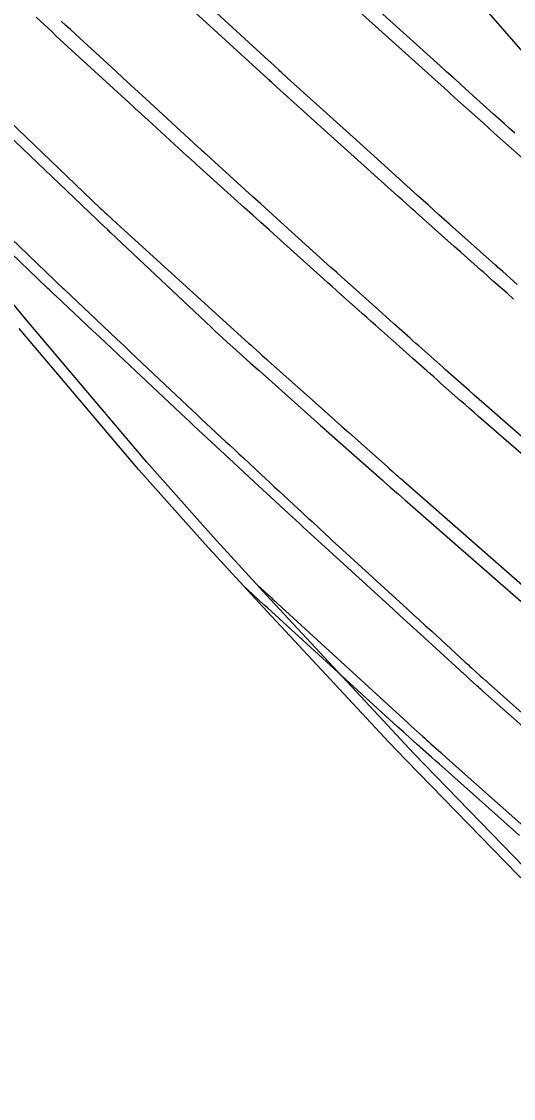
# Model space of a CAD drawing. Extents: x 954385 to 988206, y 1868364 to 1924553.
# Drawn here: x 955374.79 to 955392.42, y 1923299.12 to 1923337.66 of the extents above; entities that cross this region are included whole.
import ezdxf

# ---------------------------------------------------------------- set-up
doc = ezdxf.new("R2010")
doc.units = 0
for name, color, linetype in [('16', 7, 'Continuous'), ('23', 7, 'Continuous'), ('24', 7, 'Continuous'), ('6', 7, 'Continuous'), ('7', 7, 'Continuous'), ('Default', 7, 'Continuous')]:
    doc.layers.add(name, color=color, linetype=linetype)

msp = doc.modelspace()

# ---------------------------------------------------------------- linework, layer by layer
at = {"layer": '16'}
for points in [[(955392.426, 1923327.728), (955392.188, 1923327.939), (955391.707, 1923328.363), (955391.589, 1923328.466), (955391.472, 1923328.57), (955391.354, 1923328.674), (955391.237, 1923328.779), (955390.768, 1923329.195), (955390.533, 1923329.404), (955390.298, 1923329.612), (955388.935, 1923330.823), (955388.88, 1923330.872), (955388.825, 1923330.921), (955388.769, 1923330.971), (955388.714, 1923331.02), (955388.439, 1923331.268), (955388.273, 1923331.417), (955383.954, 1923335.304), (955383.933, 1923335.323), (955383.747, 1923335.491), (955383.716, 1923335.519), (955383.685, 1923335.548), (955383.653, 1923335.577), (955383.622, 1923335.605), (955379.759, 1923339.138)], [(955393.144, 1923332.415), (955392.136, 1923333.31), (955391.933, 1923333.49), (955391.731, 1923333.67), (955391.529, 1923333.851), (955391.328, 1923334.032), (955390.522, 1923334.755), (955390.32, 1923334.936), (955390.119, 1923335.117), (955389.918, 1923335.298), (955389.716, 1923335.479), (955386.894, 1923338.019)], [(955393.503, 1923321.492), (955391.166, 1923323.528), (955391.005, 1923323.669), (955390.844, 1923323.81), (955390.683, 1923323.951), (955390.523, 1923324.092), (955389.807, 1923324.724), (955389.684, 1923324.833), (955389.56, 1923324.941), (955389.437, 1923325.05), (955389.314, 1923325.159), (955388.822, 1923325.594), (955388.699, 1923325.703), (955388.576, 1923325.812), (955388.453, 1923325.92), (955388.33, 1923326.03), (955387.474, 1923326.79), (955387.318, 1923326.928), (955387.163, 1923327.066), (955387.007, 1923327.204), (955386.851, 1923327.343), (955386.229, 1923327.896), (955386.074, 1923328.034), (955385.919, 1923328.173), (955385.764, 1923328.312), (955385.609, 1923328.451), (955383.953, 1923329.943), (955383.661, 1923330.206), (955383.368, 1923330.47), (955383.075, 1923330.733), (955382.783, 1923330.997), (955381.063, 1923332.544), (955381.026, 1923332.577), (955380.989, 1923332.611), (955380.878, 1923332.712), (955380.774, 1923332.806), (955380.745, 1923332.833), (955380.73, 1923332.847), (955379.329, 1923334.128), (955379.091, 1923334.346), (955378.853, 1923334.564), (955378.615, 1923334.782), (955378.376, 1923335), (955376.453, 1923336.761), (955376.31, 1923336.892), (955376.168, 1923337.023), (955376.025, 1923337.155), (955375.883, 1923337.287), (955375.314, 1923337.814)], [(955374.025, 1923333.881), (955377.477, 1923330.588), (955377.609, 1923330.462), (955377.856, 1923330.226), (955377.886, 1923330.197), (955377.917, 1923330.168), (955377.947, 1923330.139), (955377.978, 1923330.11), (955378.177, 1923329.922), (955378.183, 1923329.916), (955381.581, 1923326.724), (955381.722, 1923326.592), (955381.864, 1923326.461), (955382.007, 1923326.331), (955382.15, 1923326.201), (955382.725, 1923325.683), (955382.869, 1923325.554), (955383.013, 1923325.424), (955383.157, 1923325.296), (955383.301, 1923325.167), (955385.508, 1923323.205), (955385.576, 1923323.144), (955385.662, 1923323.068), (955385.696, 1923323.037), (955385.713, 1923323.022), (955387.721, 1923321.249), (955387.791, 1923321.187), (955387.909, 1923321.083), (955387.932, 1923321.062), (955387.956, 1923321.042), (955387.979, 1923321.021), (955388.003, 1923321), (955388.299, 1923320.743), (955388.413, 1923320.643), (955388.527, 1923320.543), (955392.792, 1923316.823)], [(955393.874, 1923311.438), (955391.324, 1923313.7), (955391.271, 1923313.747), (955391.217, 1923313.794), (955391.164, 1923313.842), (955391.111, 1923313.89), (955390.823, 1923314.15), (955390.733, 1923314.231), (955390.614, 1923314.338), (955390.584, 1923314.365), (955390.555, 1923314.392), (955390.525, 1923314.419), (955390.495, 1923314.446), (955389.084, 1923315.733), (955388.838, 1923315.957), (955388.593, 1923316.18), (955388.348, 1923316.404), (955388.103, 1923316.627), (955385.929, 1923318.607), (955385.797, 1923318.727), (955385.666, 1923318.847), (955385.535, 1923318.968), (955385.404, 1923319.088), (955384.881, 1923319.571), (955384.75, 1923319.692), (955384.619, 1923319.812), (955384.488, 1923319.933), (955384.357, 1923320.054), (955383.726, 1923320.635), (955383.578, 1923320.772), (955383.429, 1923320.909), (955383.281, 1923321.047), (955383.132, 1923321.184), (955382.386, 1923321.877), (955382.229, 1923322.024), (955382.071, 1923322.17), (955381.913, 1923322.316), (955381.756, 1923322.463), (955381.125, 1923323.048), (955380.967, 1923323.194), (955380.81, 1923323.341), (955380.653, 1923323.488), (955380.496, 1923323.635), (955378.249, 1923325.746), (955378.023, 1923325.959), (955377.797, 1923326.172), (955377.57, 1923326.384), (955377.344, 1923326.597), (955376.029, 1923327.832), (955376.008, 1923327.852), (955375.986, 1923327.873), (955375.964, 1923327.893), (955375.942, 1923327.914), (955375.79, 1923328.058), (955375.734, 1923328.111), (955375.701, 1923328.143), (955372.505, 1923331.193)], [(955434.566, 1923269.532), (955427.026, 1923276.115), (955419.36, 1923282.565), (955416.875, 1923284.631), (955412.15, 1923288.602), (955411.797, 1923288.897), (955411.387, 1923289.24), (955406.788, 1923293.242), (955403.567, 1923296.344), (955402.028, 1923297.845), (955397.327, 1923302.509), (955396.099, 1923303.811), (955392.576, 1923307.124), (955388.578, 1923311.227), (955387.953, 1923311.866), (955383.437, 1923316.711), (955381.374, 1923318.952), (955378.994, 1923321.623), (955374.705, 1923326.677)], [(955392.64, 1923308.532), (955389.757, 1923311.09), (955389.619, 1923311.213), (955389.481, 1923311.335), (955389.087, 1923311.685), (955389.067, 1923311.703), (955389.047, 1923311.72), (955388.969, 1923311.791), (955388.549, 1923312.17), (955388.476, 1923312.236), (955388.402, 1923312.302), (955388.329, 1923312.369), (955388.256, 1923312.435), (955383.604, 1923316.677), (955383.521, 1923316.752), (955383.489, 1923316.781), (955383.479, 1923316.79), (955382.712, 1923317.498)]]:
    msp.add_lwpolyline(points, dxfattribs=at)
at = {"layer": '23'}
msp.add_lwpolyline([(955453.831, 1923268.974), (955448.495, 1923276.541), (955440.881, 1923283.045), (955437.759, 1923286.64), (955433.675, 1923291.02), (955426.871, 1923298.362), (955421.789, 1923303.911), (955420.109, 1923305.748), (955413.351, 1923313.137), (955406.749, 1923320.685), (955406.556, 1923320.9), (955399.449, 1923328.966), (955392.84, 1923336.482), (955392.199, 1923337.216), (955386.259, 1923344.026), (955380.84, 1923350.244)], dxfattribs=at)
at = {"layer": '24'}
for points in [[(955453.831, 1923268.974), (955448.495, 1923276.541), (955440.881, 1923283.045), (955437.759, 1923286.64), (955433.675, 1923291.02), (955426.871, 1923298.362), (955421.789, 1923303.911), (955420.109, 1923305.748), (955413.351, 1923313.137), (955406.749, 1923320.685), (955406.556, 1923320.9), (955399.449, 1923328.966), (955392.84, 1923336.482), (955392.199, 1923337.216), (955386.259, 1923344.026), (955380.84, 1923350.244), (955404.441, 1923372.803), (955430.664, 1923345.369), (955463.111, 1923313.401), (955497.691, 1923280.642), (955532.806, 1923247.125)], [(955434.763, 1923269.739), (955427.204, 1923276.301), (955419.541, 1923282.755), (955417.059, 1923284.825), (955412.343, 1923288.802), (955411.99, 1923289.097), (955411.581, 1923289.441), (955406.993, 1923293.451), (955403.775, 1923296.555), (955402.239, 1923298.058), (955397.526, 1923302.708), (955396.3, 1923304.011), (955392.83, 1923307.374), (955388.839, 1923311.481), (955388.223, 1923312.128), (955383.716, 1923316.978), (955381.657, 1923319.222), (955379.281, 1923321.895), (955374.994, 1923326.947), (955374.76, 1923327.223), (955370.778, 1923332.058), (955367.846, 1923335.199), (955366.184, 1923336.82), (955361.436, 1923341.447)]]:
    msp.add_lwpolyline(points, dxfattribs=at)
at = {"layer": '6'}
msp.add_lwpolyline([(955394.232, 1923321.477), (955391.543, 1923323.828), (955391.366, 1923323.984), (955391.189, 1923324.139), (955391.012, 1923324.295), (955390.835, 1923324.451), (955389.988, 1923325.201), (955389.882, 1923325.295), (955389.775, 1923325.389), (955389.669, 1923325.483), (955389.563, 1923325.578), (955389.137, 1923325.955), (955389.031, 1923326.049), (955388.924, 1923326.144), (955388.818, 1923326.238), (955388.712, 1923326.333), (955388.124, 1923326.858), (955387.99, 1923326.977), (955387.857, 1923327.096), (955387.723, 1923327.215), (955387.59, 1923327.334), (955386.669, 1923328.155), (955386.471, 1923328.331), (955386.273, 1923328.508), (955386.076, 1923328.686), (955385.879, 1923328.863), (955384.206, 1923330.375), (955383.925, 1923330.629), (955383.643, 1923330.883), (955383.362, 1923331.138), (955383.08, 1923331.392), (955381.426, 1923332.889), (955381.392, 1923332.919), (955381.358, 1923332.95), (955381.274, 1923333.027), (955381.225, 1923333.072), (955381.094, 1923333.192), (955379.247, 1923334.89), (955378.977, 1923335.138), (955378.707, 1923335.386), (955378.437, 1923335.634), (955378.166, 1923335.882), (955376.879, 1923337.064), (955376.712, 1923337.217), (955376.545, 1923337.371), (955376.379, 1923337.525), (955376.213, 1923337.679)], dxfattribs=at)
at = {"layer": '7'}
for points in [[(955392.551, 1923328.255), (955392.035, 1923328.712), (955391.949, 1923328.788), (955391.863, 1923328.864), (955391.82, 1923328.902), (955391.777, 1923328.94), (955390.13, 1923330.411), (955390.035, 1923330.495), (955389.94, 1923330.58), (955389.845, 1923330.665), (955389.75, 1923330.749), (955389.37, 1923331.088), (955389.275, 1923331.173), (955389.18, 1923331.258), (955389.085, 1923331.343), (955388.991, 1923331.428), (955387.667, 1923332.623), (955387.415, 1923332.851), (955387.162, 1923333.078), (955386.91, 1923333.306), (955386.658, 1923333.534), (955384.314, 1923335.651), (955384.289, 1923335.673), (955384.094, 1923335.852), (955384.052, 1923335.89), (955384.01, 1923335.929), (955383.905, 1923336.026), (955383.842, 1923336.084), (955383.616, 1923336.291), (955383.501, 1923336.396), (955380.197, 1923339.429)], [(955392.468, 1923333.664), (955392.277, 1923333.835), (955392.086, 1923334.006), (955391.896, 1923334.178), (955391.705, 1923334.349), (955390.712, 1923335.245), (955390.483, 1923335.451), (955390.254, 1923335.658), (955390.025, 1923335.864), (955389.796, 1923336.071), (955387.264, 1923338.358)], [(955374.359, 1923334.092), (955377.607, 1923330.985), (955377.665, 1923330.929), (955377.724, 1923330.873), (955377.784, 1923330.818), (955377.843, 1923330.763), (955378.202, 1923330.433), (955378.466, 1923330.191), (955378.468, 1923330.189), (955382.928, 1923326.156), (955383.016, 1923326.076), (955383.103, 1923325.997), (955383.314, 1923325.807), (955383.34, 1923325.783), (955383.367, 1923325.759), (955383.393, 1923325.736), (955383.419, 1923325.712), (955383.578, 1923325.571), (955383.631, 1923325.524), (955385.541, 1923323.819), (955385.785, 1923323.602), (955386.029, 1923323.385), (955386.273, 1923323.169), (955386.517, 1923322.952), (955387.902, 1923321.724), (955387.982, 1923321.653), (955388.062, 1923321.583), (955388.221, 1923321.442), (955388.261, 1923321.407), (955388.301, 1923321.371), (955388.34, 1923321.336), (955388.38, 1923321.301), (955388.879, 1923320.865), (955388.976, 1923320.781), (955389.072, 1923320.696), (955389.169, 1923320.612), (955389.265, 1923320.527), (955393.135, 1923317.138)], [(955372.852, 1923331.391), (955375.975, 1923328.402), (955376.023, 1923328.356), (955376.083, 1923328.299), (955376.118, 1923328.265), (955376.219, 1923328.169), (955376.261, 1923328.13), (955376.303, 1923328.09), (955377.723, 1923326.752), (955377.967, 1923326.523), (955378.211, 1923326.293), (955378.454, 1923326.063), (955378.698, 1923325.834), (955380.74, 1923323.907), (955380.908, 1923323.75), (955381.075, 1923323.592), (955381.243, 1923323.435), (955381.412, 1923323.279), (955382.105, 1923322.634), (955382.263, 1923322.487), (955382.422, 1923322.339), (955382.58, 1923322.192), (955382.739, 1923322.044), (955383.375, 1923321.453), (955383.533, 1923321.306), (955383.691, 1923321.159), (955383.849, 1923321.012), (955384.008, 1923320.866), (955384.718, 1923320.21), (955384.838, 1923320.098), (955384.959, 1923319.987), (955385.079, 1923319.875), (955385.2, 1923319.764), (955385.683, 1923319.317), (955385.803, 1923319.206), (955385.924, 1923319.094), (955386.045, 1923318.983), (955386.167, 1923318.872), (955388.61, 1923316.64), (955388.829, 1923316.44), (955389.049, 1923316.239), (955389.268, 1923316.039), (955389.488, 1923315.838), (955390.692, 1923314.737), (955390.748, 1923314.686), (955390.805, 1923314.635), (955390.861, 1923314.583), (955390.918, 1923314.532), (955391.231, 1923314.249), (955391.309, 1923314.178), (955391.413, 1923314.083), (955391.44, 1923314.06), (955391.466, 1923314.036), (955391.492, 1923314.013), (955391.518, 1923313.989), (955394.369, 1923311.454)], [(955383.245, 1923317.492), (955383.743, 1923317.031), (955383.772, 1923317.004), (955383.83, 1923316.951), (955388.633, 1923312.561), (955388.661, 1923312.536), (955388.745, 1923312.459), (955389.172, 1923312.073), (955389.243, 1923312.008), (955389.315, 1923311.944), (955389.386, 1923311.88), (955389.458, 1923311.816), (955389.818, 1923311.496), (955390.033, 1923311.304), (955392.9, 1923308.754)]]:
    msp.add_lwpolyline(points, dxfattribs=at)
at = {"layer": 'Default'}
msp.add_arc((956111.568, 1924014.493), 954.93, 205.346268, 226.414195, dxfattribs=at)

doc.saveas('drawing.dxf')
